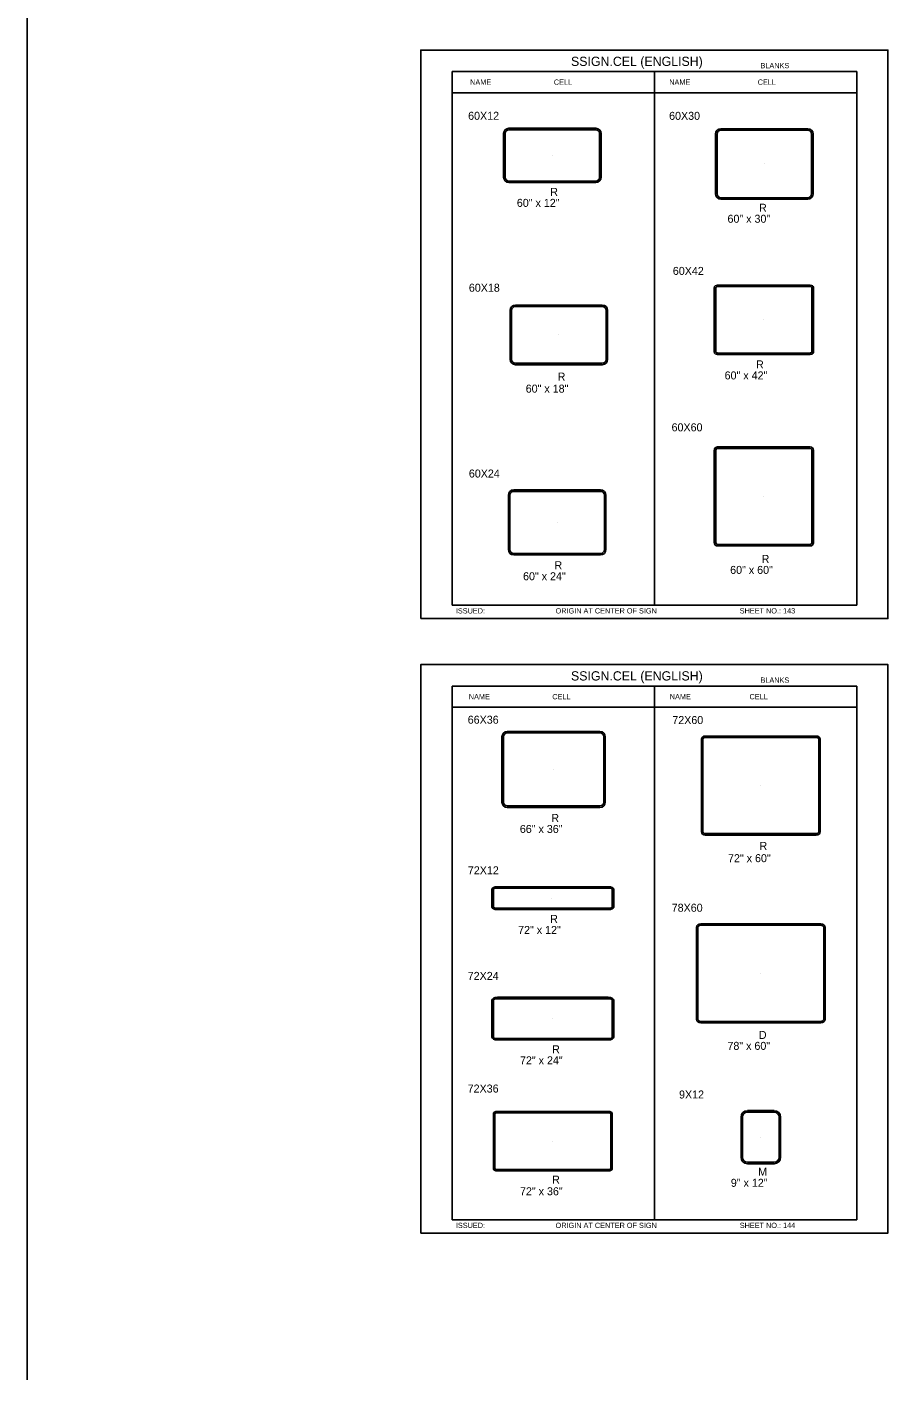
# Model space of a CAD drawing. Extents: x -5299 to 22597, y -19549 to -1808.
# Drawn here: x -218 to 1073, y -19549 to -17521 of the extents above; entities that cross this region are included whole.
import ezdxf

# ---------------------------------------------------------------- set-up
doc = ezdxf.new("R2010")
doc.units = 0
for name, color, linetype in [('Level 1', 7, 'Continuous'), ('Level 2', 7, 'Continuous'), ('Level 3', 7, 'Continuous'), ('Level 60', 7, 'Continuous')]:
    doc.layers.add(name, color=color, linetype=linetype)

msp = doc.modelspace()

# ---------------------------------------------------------------- linework, layer by layer
at = {"layer": 'Level 1'}
for p, q in [((1026.8, -17587.7), (419.8, -17587.7)), ((419.8, -17587.7), (419.8, -18387.7)), ((723.3, -17587.7), (723.3, -18387.7)), ((1026.8, -17587.7), (1026.8, -18387.7)), ((1026.8, -17619.4), (419.8, -17619.4)), ((569.8, -17713.4), (569.8, -17713.4)), ((887.9, -17726.2), (887.9, -17726.2)), ((887.1, -17959.9), (887.1, -17959.9)), ((579.7, -17982.5), (579.7, -17982.5)), ((887.1, -18224.7), (887.1, -18224.7)), ((577, -18263.6), (577, -18263.6)), ((419.8, -18387.7), (1026.8, -18387.7)), ((1026.8, -18509.1), (419.8, -18509.1)), ((419.8, -18509.1), (419.8, -19309.1)), ((723.3, -18509.1), (723.3, -19309.1)), ((1026.8, -18509.1), (1026.8, -19309.1)), ((1026.8, -18540.8), (419.8, -18540.8)), ((571.7, -18634.1), (571.7, -18634.1)), ((882.5, -18658.2), (882.5, -18658.2)), ((568.7, -18827), (568.7, -18827)), ((882.5, -18939.7), (882.5, -18939.7)), ((570.6, -19007.7), (570.6, -19007.7)), ((882.5, -19185.5), (882.5, -19185.5)), ((570.6, -19191.4), (570.6, -19191.4)), ((419.8, -19309.1), (1026.8, -19309.1))]:
    msp.add_line(p, q, dxfattribs=at)
at = {"layer": 'Level 3'}
for p, q in [((-218.2, -11251.9), (-218.2, -19549.4)), ((496.7, -17746), (496.7, -17680.7)), ((498.9, -17746), (498.9, -17680.7)), ((504.7, -17672.7), (635, -17672.7)), ((504.7, -17675), (635, -17675)), ((640.8, -17680.7), (640.8, -17746)), ((643, -17680.7), (643, -17746)), ((814.7, -17771.1), (814.7, -17681.4)), ((816.9, -17771.1), (816.9, -17681.4)), ((822.7, -17673.4), (953, -17673.4)), ((822.7, -17675.6), (953, -17675.6)), ((958.8, -17681.4), (958.8, -17771.1)), ((961, -17681.4), (961, -17771.1)), ((635, -17751.8), (504.7, -17751.8)), ((635, -17754), (504.7, -17754)), ((953, -17776.9), (822.7, -17776.9)), ((953, -17779.1), (822.7, -17779.1)), ((817.8, -17907.9), (956.5, -17907.9)), ((817.8, -17910.1), (956.5, -17910.1)), ((812.8, -18008.4), (812.8, -17911.4)), ((815.1, -18008.4), (815.1, -17911.4)), ((959.2, -17911.4), (959.2, -18008.4)), ((961.4, -17911.4), (961.4, -18008.4)), ((506.5, -18019.2), (506.5, -17945.8)), ((508.7, -18019.2), (508.7, -17945.8)), ((514.5, -17937.8), (644.8, -17937.8)), ((514.5, -17940), (644.8, -17940)), ((650.6, -17945.8), (650.6, -18019.2)), ((652.8, -17945.8), (652.8, -18019.2)), ((956.5, -18009.7), (817.8, -18009.7)), ((956.5, -18011.9), (817.8, -18011.9)), ((644.8, -18025), (514.5, -18025)), ((644.8, -18027.2), (514.5, -18027.2)), ((817.8, -18150.5), (956.5, -18150.5)), ((817.8, -18152.7), (956.5, -18152.7)), ((812.8, -18294.1), (812.8, -18155.4)), ((815.1, -18294.1), (815.1, -18155.4)), ((959.2, -18155.4), (959.2, -18294.1)), ((961.4, -18155.4), (961.4, -18294.1)), ((511.9, -18214.9), (642.2, -18214.9)), ((503.9, -18304.4), (503.9, -18222.9)), ((506.1, -18304.4), (506.1, -18222.9)), ((511.9, -18217.1), (642.2, -18217.1)), ((648, -18222.9), (648, -18304.4)), ((650.2, -18222.9), (650.2, -18304.4)), ((642.2, -18310.2), (511.9, -18310.2)), ((642.2, -18312.4), (511.9, -18312.4)), ((956.5, -18296.8), (817.8, -18296.8)), ((956.5, -18299), (817.8, -18299)), ((502.2, -18577.2), (641.3, -18577.2)), ((502.2, -18579.4), (641.3, -18579.4)), ((494.2, -18683), (494.2, -18585.2)), ((496.4, -18683), (496.4, -18585.2)), ((647, -18585.2), (647, -18683)), ((649.3, -18585.2), (649.3, -18683)), ((793.4, -18727.6), (793.4, -18588.9)), ((795.6, -18727.6), (795.6, -18588.9)), ((799.3, -18584), (965.8, -18584)), ((799.3, -18586.2), (965.8, -18586.2)), ((969.4, -18588.9), (969.4, -18727.6)), ((971.7, -18588.9), (971.7, -18727.6)), ((641.3, -18688.8), (502.2, -18688.8)), ((641.3, -18691), (502.2, -18691)), ((965.8, -18730.3), (799.3, -18730.3)), ((965.8, -18732.5), (799.3, -18732.5)), ((479.3, -18840.9), (479.3, -18813.1)), ((481.5, -18813.1), (481.5, -18840.9)), ((487.4, -18809.9), (653.8, -18809.9)), ((653.8, -18812.2), (487.4, -18812.2)), ((659.7, -18840.9), (659.7, -18813.1)), ((661.9, -18813.1), (661.9, -18840.9)), ((487.4, -18841.9), (653.8, -18841.9)), ((653.8, -18844.1), (487.4, -18844.1)), ((786, -19009.1), (786, -18870.4)), ((788.2, -19009.1), (788.2, -18870.4)), ((792.4, -18865.5), (972.7, -18865.5)), ((792.4, -18867.7), (972.7, -18867.7)), ((976.9, -18870.4), (976.9, -19009.1)), ((979.1, -18870.4), (979.1, -19009.1)), ((479.3, -18979.9), (479.3, -19035.4)), ((481.5, -18979.9), (481.5, -19035.4)), ((653.8, -18975.7), (487.4, -18975.7)), ((653.8, -18977.9), (487.4, -18977.9)), ((659.7, -19035.4), (659.7, -18979.9)), ((661.9, -18979.9), (661.9, -19035.4)), ((661.9, -19035.4), (661.9, -18979.9)), ((972.7, -19011.8), (792.4, -19011.8)), ((972.7, -19014), (792.4, -19014)), ((487.4, -19037.4), (653.8, -19037.4)), ((487.4, -19039.6), (653.8, -19039.6)), ((487.4, -19146.9), (653.8, -19146.9)), ((902.5, -19145.6), (862.6, -19145.6)), ((902.5, -19147.8), (862.6, -19147.8)), ((481.5, -19233), (481.5, -19149.8)), ((483.7, -19233), (483.7, -19149.8)), ((487.4, -19149.1), (653.8, -19149.1)), ((657.5, -19149.8), (657.5, -19233)), ((659.7, -19149.8), (659.7, -19233)), ((852.9, -19155.4), (852.9, -19215.6)), ((855.1, -19155.4), (855.1, -19215.6)), ((910, -19215.6), (910, -19155.4)), ((912.2, -19215.6), (912.2, -19155.4)), ((862.6, -19223.1), (902.5, -19223.1)), ((862.6, -19225.3), (902.5, -19225.3)), ((653.8, -19233.8), (487.4, -19233.8)), ((653.8, -19236), (487.4, -19236))]:
    msp.add_line(p, q, dxfattribs=at)
for centre, radius, start, end in [((504.7, -17680.7), 8, 90, 180), ((504.7, -17680.7), 5.79, 90, 180), ((635, -17680.7), 8, 0, 90), ((635, -17680.7), 5.79, 0, 90), ((822.7, -17681.4), 8, 90, 180), ((822.7, -17681.4), 5.79, 90, 180), ((953, -17681.4), 8, 0, 90), ((953, -17681.4), 5.79, 0, 90), ((504.7, -17746), 8, 180, 270), ((504.7, -17746), 5.79, 180, 270), ((635, -17746), 8, 270, 0), ((635, -17746), 5.79, 270, 0), ((822.7, -17771.1), 8, 180, 270), ((822.7, -17771.1), 5.79, 180, 270), ((953, -17771.1), 8, 270, 0), ((953, -17771.1), 5.79, 270, 0), ((514.5, -17945.8), 8, 90, 180), ((514.5, -17945.8), 5.79, 90, 180), ((644.8, -17945.8), 8, 0, 90), ((644.8, -17945.8), 5.79, 0, 90), ((514.5, -18019.2), 8, 180, 270), ((514.5, -18019.2), 5.79, 180, 270), ((644.8, -18019.2), 8, 270, 0), ((644.8, -18019.2), 5.79, 270, 0), ((817.8, -18155.4), 4.92, 90, 180), ((817.8, -18155.4), 2.71, 90, 180), ((956.5, -18155.4), 4.92, 0, 90), ((956.5, -18155.4), 2.71, 0, 90), ((511.9, -18222.9), 8, 90, 180), ((642.2, -18222.9), 8, 0, 90), ((511.9, -18222.9), 5.79, 90, 180), ((642.2, -18222.9), 5.79, 0, 90), ((817.8, -18294.1), 4.92, 180, 270), ((817.8, -18294.1), 2.71, 180, 270), ((956.5, -18294.1), 2.71, 270, 0), ((956.5, -18294.1), 4.92, 270, 0), ((511.9, -18304.4), 8, 180, 270), ((511.9, -18304.4), 5.79, 180, 270), ((642.2, -18304.4), 8, 270, 0), ((642.2, -18304.4), 5.79, 270, 0), ((502.2, -18585.2), 8, 90, 180), ((502.2, -18585.2), 5.79, 90, 180), ((641.3, -18585.2), 8, 0, 90), ((641.3, -18585.2), 5.79, 0, 90), ((502.2, -18683), 8, 180, 270), ((502.2, -18683), 5.79, 180, 270), ((641.3, -18683), 8, 270, 0), ((641.3, -18683), 5.79, 270, 0), ((862.6, -19155.4), 9.73, 90, 180), ((862.6, -19155.4), 7.52, 90, 180), ((902.5, -19155.4), 9.73, 0, 90), ((902.5, -19155.4), 7.52, 0, 90), ((862.6, -19215.6), 9.73, 180, 270), ((862.6, -19215.6), 7.52, 180, 270), ((902.5, -19215.6), 7.52, 270, 0), ((902.5, -19215.6), 9.73, 270, 0)]:
    msp.add_arc(centre, radius, start, end, dxfattribs=at)
for centre, major_axis, ratio, start_param, end_param in [((817.8, -17911.4), (-4.92, 0), 0.7, 4.712389, 6.283185), ((817.8, -17911.4), (-2.71, 0), 0.454812, 4.712389, 6.283185), ((956.5, -17911.4), (-4.92, 0), 0.7, 3.141593, 4.712389), ((956.5, -17911.4), (-2.71, 0), 0.454812, 3.141593, 4.712389), ((817.8, -18008.4), (4.92, 0), 0.7, 3.141593, 4.712389), ((817.8, -18008.4), (2.71, 0), 0.454812, 3.141593, 4.712389), ((956.5, -18008.4), (4.92, 0), 0.7, 4.712389, 6.283185), ((956.5, -18008.4), (2.71, 0), 0.454812, 4.712389, 6.283185), ((799.3, -18588.9), (-5.9, 0), 0.833333, 4.712389, 6.283185), ((799.3, -18588.9), (-3.69, 0), 0.733429, 4.712389, 6.283185), ((965.8, -18588.9), (-5.9, 0), 0.833333, 3.141593, 4.712389), ((965.8, -18588.9), (-3.69, 0), 0.733429, 3.141593, 4.712389), ((799.3, -18727.6), (5.9, 0), 0.833333, 3.141593, 4.712389), ((799.3, -18727.6), (3.69, 0), 0.733429, 3.141593, 4.712389), ((965.8, -18727.6), (5.9, 0), 0.833333, 4.712389, 6.283185), ((965.8, -18727.6), (3.69, 0), 0.733429, 4.712389, 6.283185), ((487.4, -18813.1), (-8.11, 0), 0.393841, 4.712389, 6.283185), ((487.4, -18813.1), (-5.9, 0), 0.166667, 4.712389, 6.283185), ((653.8, -18813.1), (-8.11, 0), 0.393841, 3.141593, 4.712389), ((653.8, -18813.1), (-5.9, 0), 0.166667, 3.141593, 4.712389), ((487.4, -18840.9), (8.11, 0), 0.393841, 3.141593, 4.712389), ((487.4, -18840.9), (5.9, 0), 0.166667, 3.141593, 4.712389), ((653.8, -18840.9), (5.9, 0), 0.166667, 4.712389, 6.283185), ((653.8, -18840.9), (8.11, 0), 0.393841, 4.712389, 6.283185), ((792.4, -18870.4), (-6.39, 0), 0.769231, 4.712389, 6.283185), ((792.4, -18870.4), (-4.18, 0), 0.64717, 4.712389, 6.283185), ((972.7, -18870.4), (-6.39, 0), 0.769231, 3.141593, 4.712389), ((972.7, -18870.4), (-4.18, 0), 0.64717, 3.141593, 4.712389), ((487.4, -18979.9), (-8.11, 0), 0.515073, 4.712389, 6.283185), ((487.4, -18979.9), (-5.9, 0), 0.333333, 4.712389, 6.283185), ((653.8, -18979.9), (-8.11, 0), 0.515073, 3.141593, 4.712389), ((653.8, -18979.9), (-5.9, 0), 0.333333, 3.141593, 4.712389), ((792.4, -19009.1), (6.39, 0), 0.769231, 3.141593, 4.712389), ((792.4, -19009.1), (4.18, 0), 0.64717, 3.141593, 4.712389), ((972.7, -19009.1), (6.39, 0), 0.769231, 4.712389, 6.283185), ((972.7, -19009.1), (4.18, 0), 0.64717, 4.712389, 6.283185), ((487.4, -19035.4), (8.11, 0), 0.515073, 3.141593, 4.712389), ((487.4, -19035.4), (5.9, 0), 0.333333, 3.141593, 4.712389), ((653.8, -19035.4), (5.9, 0), 0.333333, 4.712389, 6.283185), ((653.8, -19035.4), (8.11, 0), 0.515073, 4.712389, 6.283185), ((487.4, -19149.8), (-5.9, 0), 0.5, 4.712389, 6.283185), ((653.8, -19149.8), (-5.9, 0), 0.5, 3.141593, 4.712389), ((487.4, -19149.8), (-3.69, 0), 0.200286, 4.712389, 6.283185), ((653.8, -19149.8), (-3.69, 0), 0.200286, 3.141593, 4.712389), ((487.4, -19233), (5.9, 0), 0.5, 3.141593, 4.712389), ((487.4, -19233), (3.69, 0), 0.200286, 3.141593, 4.712389), ((653.8, -19233), (5.9, 0), 0.5, 4.712389, 6.283185), ((653.8, -19233), (3.69, 0), 0.200286, 4.712389, 6.283185)]:
    msp.add_ellipse(centre, major_axis=major_axis, ratio=ratio, start_param=start_param, end_param=end_param, dxfattribs=at)
at = {"layer": 'Level 60'}
for points in [[(372.3, -18407.9), (1073.3, -18407.9), (1073.3, -17555.5), (372.3, -17555.5)], [(372.3, -19329.3), (1073.3, -19329.3), (1073.3, -18476.9), (372.3, -18476.9)]]:
    msp.add_lwpolyline(points, close=True, dxfattribs=at)

# ---------------------------------------------------------------- texts
at = {"layer": 'Level 2'}
for s, p in [('60X12', (443.5, -17660)), ('60X30', (745, -17660.1)), ('60X42', (750.6, -17892.6)), ('60X18', (444.6, -17917.8)), ('60X60', (748.7, -18127.1)), ('60X24', (444.6, -18196.4)), ('66X36', (442.9, -18565.5)), ('72X60', (749.8, -18566)), ('72X12', (443.1, -18791.3)), ('78X60', (748.9, -18847.4)), ('72X24', (442.9, -18949.6)), ('72X36', (442.8, -19118.5)), ('9X12', (759.9, -19127.4))]:
    msp.add_text(s, height=12, dxfattribs=at).set_placement(p)
at = {"layer": 'Level 3'}
for s, height, p in [('SSIGN.CEL (ENGLISH)', 13.857, (597.8, -17579.3)), ('BLANKS', 7.92, (882.1, -17582.7)), ('NAME', 7.92, (446.5, -17607.5)), ('CELL', 7.92, (572.1, -17607.5)), ('NAME', 7.92, (745.2, -17607.5)), ('CELL', 7.92, (877.9, -17607.5)), ('R', 12, (566.7, -17774.1)), ('60" x 12"', 12, (516.6, -17790.6)), ('R', 12, (879.9, -17797.9)), ('60" x 30"', 12, (832.6, -17814.4)), ('R', 12, (875.4, -18032.8)), ('R', 12, (577.8, -18051.1)), ('60" x 42"', 12, (828.3, -18049.3)), ('60" x 18"', 12, (529.9, -18069.1)), ('R', 12, (883.8, -18324.4)), ('R', 12, (573.1, -18333.9)), ('60" x 60"', 12, (836.6, -18340.9)), ('60" x 24"', 12, (525.9, -18350.4)), ('ISSUED:', 7.92, (425.1, -18400.2)), ('ORIGIN AT CENTER OF SIGN', 7.918, (574.7, -18400.2)), ('SHEET NO.: 143', 7.918, (850.9, -18400.2)), ('SSIGN.CEL (ENGLISH)', 13.857, (597.8, -18500.7)), ('BLANKS', 7.92, (882.1, -18504.1)), ('NAME', 7.92, (444.5, -18528.9)), ('CELL', 7.92, (569.8, -18528.9)), ('NAME', 7.92, (746, -18528.9)), ('CELL', 7.92, (865.7, -18528.9)), ('R', 12, (568.3, -18712.8)), ('66" x 36"', 12, (521.1, -18729.3)), ('72" x 60"', 12, (833.4, -18773.1)), ('R', 12, (880.6, -18754.7)), ('R', 12, (566.6, -18864.2)), ('72" x 12"', 12, (518.5, -18880.7)), ('D', 12, (879.6, -19038.1)), ('78" x 60"', 12, (832.5, -19054.5)), ('72" x 24"', 12, (521.3, -19076.2)), ('R', 12, (569.5, -19059.7)), ('R', 12, (569.5, -19255.1)), ('9" x 12"', 12, (837.6, -19259.8)), ('M', 12, (878.6, -19243.3)), ('72" x 36"', 12, (521.3, -19272.5)), ('ISSUED:', 7.92, (425.1, -19321.6)), ('ORIGIN AT CENTER OF SIGN', 7.918, (574.7, -19321.6)), ('SHEET NO.: 144', 7.918, (850.9, -19321.6))]:
    msp.add_text(s, height=height, dxfattribs=at).set_placement(p)

doc.saveas('drawing.dxf')
